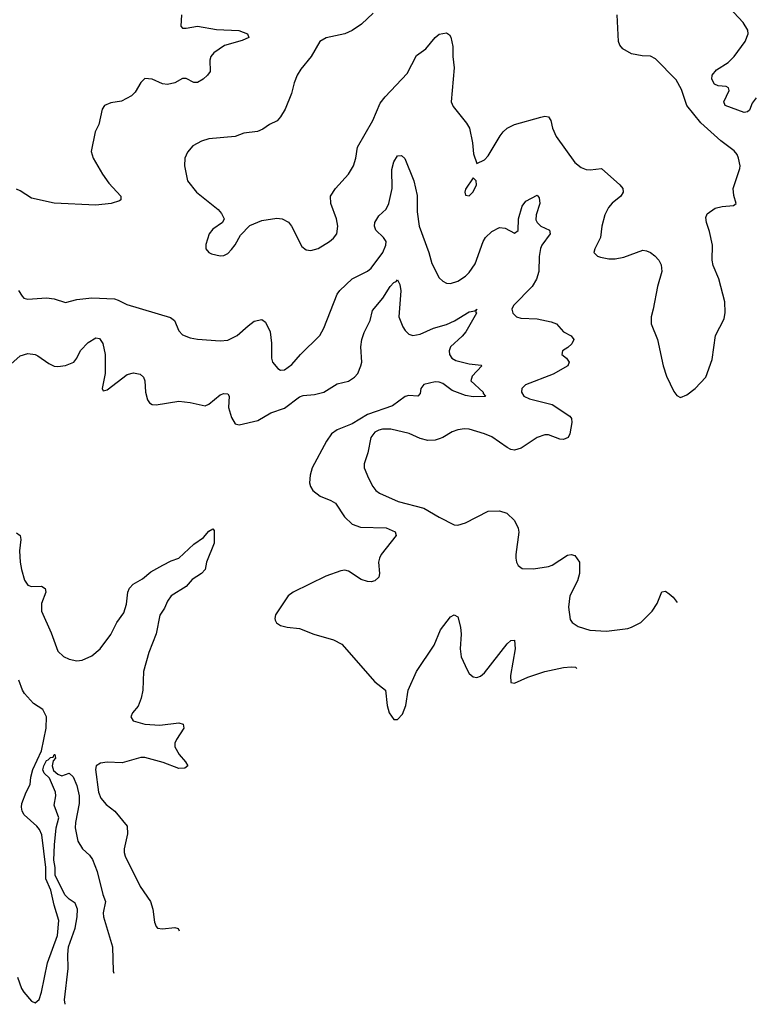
# Model space of a CAD drawing. Header units: inches. Extents: x 2001573 to 2220545, y 644482 to 846830.
# Tile 605 of 656: x 2160427 to 2164321, y 712446 to 717665. Entities that reach past the tile are written whole.
import ezdxf

# ---------------------------------------------------------------- set-up
doc = ezdxf.new("R2010")
doc.units = ezdxf.units.IN
doc.header["$MEASUREMENT"] = 0
doc.layers.add('C1761', color=7, linetype='Continuous')

msp = doc.modelspace()

# ---------------------------------------------------------------- linework, layer by layer
at = {"layer": 'C1761', "color": 5}
for points, elevation in [([(2164330, 717251.2), (2164310, 717221.6), (2164294.4, 717185.6), (2164284.2, 717175.8), (2164267.6, 717172.4), (2164167.1, 717210), (2164158.8, 717230), (2164186.8, 717290), (2164184, 717304), (2164171.1, 717311.1), (2164130, 717313.6), (2164110, 717323.2), (2164095.1, 717350), (2164098.2, 717370), (2164120.6, 717399.4), (2164182.2, 717437.8), (2164214.5, 717470), (2164272.5, 717550), (2164288.2, 717590), (2164286.3, 717610), (2164262, 717650), (2164186.9, 717730)], 240), ([(2161284.3, 717690), (2161280.5, 717630), (2161290, 717620.5), (2161310, 717619.5), (2161370, 717631.3), (2161470, 717612.9), (2161588.5, 717608.5), (2161634.8, 717590), (2161641, 717570), (2161606.2, 717553.8), (2161511.9, 717528.1), (2161455.8, 717490), (2161441.1, 717470), (2161434.6, 717450), (2161436.4, 717390), (2161422.4, 717370), (2161399.5, 717350), (2161370, 717332.8), (2161350, 717331.3), (2161310, 717352.7), (2161290, 717354), (2161250, 717329.6), (2161210, 717320.5), (2161184.2, 717324.2), (2161128.7, 717350), (2161090, 717353), (2161070, 717332.3), (2161039.4, 717280.6), (2161019.4, 717260.6), (2160967.1, 717232.9), (2160910, 717224.2), (2160877.3, 717210), (2160864, 717190), (2160846.8, 717110), (2160827.7, 717070), (2160806, 716966), (2160817.1, 716930), (2160865.8, 716845.8), (2160899.1, 716799.1), (2160963, 716730), (2160964, 716710), (2160956, 716704), (2160912, 716690), (2160830, 716682.2), (2160610, 716692.1), (2160490, 716718.3), (2160430, 716758.3), (2160410, 716766.9)], 240), ([(2162299.8, 717700.2), (2162239, 717641), (2162190, 717608.5), (2162150, 717589.8), (2162051.7, 717568.3), (2162017.3, 717550), (2161972.4, 717470), (2161917.5, 717402.5), (2161897.6, 717370), (2161881.3, 717330), (2161867.1, 717272.9), (2161833.4, 717190), (2161810, 717149.2), (2161792, 717128), (2161750.4, 717109.6), (2161715.1, 717084.9), (2161687.1, 717072.9), (2161616, 717064), (2161570, 717046.3), (2161430, 717032.8), (2161390, 717021.3), (2161344.5, 716995.5), (2161316.7, 716963.3), (2161303.1, 716930), (2161300.4, 716890), (2161317.1, 716810), (2161364.9, 716750), (2161479, 716659), (2161497.3, 716637.3), (2161510.7, 716610), (2161502.8, 716590), (2161450, 716555.1), (2161430.6, 716530), (2161413.7, 716473.7), (2161414, 716450), (2161430, 716430.8), (2161444.1, 716424.1), (2161490, 716414), (2161510, 716414.8), (2161530, 716426), (2161550, 716446.8), (2161570, 716471), (2161598, 716522), (2161646.7, 716573.3), (2161710, 716600.4), (2161790, 716613), (2161818, 716610), (2161852.1, 716592.1), (2161867.7, 716570), (2161923.1, 716463.1), (2161945.3, 716445.3), (2161970, 716442), (2162010, 716452.2), (2162070, 716488.4), (2162090, 716506), (2162107.3, 716530), (2162113.3, 716570), (2162105.6, 716610), (2162076.3, 716690), (2162074.7, 716730), (2162100.5, 716770), (2162170, 716846.4), (2162196.9, 716890), (2162208.2, 716930), (2162217.4, 716990), (2162298.5, 717130), (2162337.8, 717222.2), (2162363.5, 717256.5), (2162480.9, 717379.1), (2162530, 717474.9), (2162579.5, 717510), (2162629.5, 717570), (2162650, 717587.7), (2162690, 717594.8), (2162704.9, 717584.9), (2162712.7, 717572.7), (2162723.1, 717523.1), (2162722.3, 717470), (2162730.3, 717410), (2162713.7, 717230), (2162723.9, 717203.9), (2162795.9, 717115.9), (2162810.4, 717090), (2162827.9, 717012.1), (2162833.2, 716953.2), (2162850, 716902), (2162890, 716922.8), (2162910, 716944), (2162973.7, 717050), (2162989.1, 717070.9), (2163011.6, 717090), (2163050, 717110.2), (2163190, 717149), (2163210, 717152.9), (2163230, 717150.3), (2163243.1, 717130), (2163251.6, 717090), (2163270, 717044.9), (2163370, 716908.4), (2163402.2, 716882.2), (2163430, 716870.4), (2163451.6, 716868.4), (2163510, 716875.5), (2163608, 716790), (2163623.8, 716770), (2163626, 716750), (2163612.7, 716730), (2163566.8, 716693.2), (2163548.7, 716670), (2163528.5, 716630), (2163513, 716570), (2163505.5, 716510), (2163474.8, 716450), (2163471, 716430), (2163490, 716411), (2163505.8, 716405.8), (2163550, 716397.1), (2163583.3, 716396.7), (2163630, 716406.4), (2163730, 716443), (2163750, 716440.5), (2163770, 716430.7), (2163793.7, 716413.7), (2163814, 716390), (2163826.2, 716366.2), (2163830.5, 716330), (2163808, 716250), (2163785.5, 716130), (2163773.4, 716090), (2163773.2, 716053.2), (2163807.3, 715970), (2163837.3, 715830), (2163855.9, 715775.9), (2163894.4, 715694.4), (2163910, 715672), (2163930, 715662), (2163963.1, 715676.9), (2164008, 715710), (2164064, 715770), (2164096.6, 715863.4), (2164115.1, 715990), (2164161.5, 716078.5), (2164166.8, 716113.2), (2164163.7, 716170), (2164132.1, 716292.1), (2164102.5, 716362.5), (2164098, 716390), (2164099.5, 716470), (2164082.7, 716542.7), (2164066.6, 716590), (2164063.2, 716616.8), (2164070, 716636), (2164114, 716666), (2164150, 716675.5), (2164210, 716680.7), (2164224, 716690), (2164212.1, 716732.1), (2164209.3, 716769.3), (2164243.3, 716876.7), (2164245.1, 716890), (2164237.6, 716930), (2164229.6, 716950), (2164214, 716970), (2164143.3, 717023.3), (2164037.4, 717117.4), (2163963.5, 717210), (2163934.1, 717294.1), (2163906.6, 717346.6), (2163797.5, 717457.5), (2163770, 717471.5), (2163726.7, 717473.3), (2163670, 717483.5), (2163624, 717510), (2163608.5, 717530), (2163600.4, 717550), (2163594, 717690)], 260), ([(2160421.3, 716230), (2160439.9, 716199.9), (2160450, 716188.2), (2160470, 716183.1), (2160570, 716190.2), (2160610, 716184.9), (2160670, 716164.9), (2160730, 716181.5), (2160809.8, 716190.2), (2160930, 716184.7), (2160950, 716179), (2160995.1, 716155.1), (2161225.8, 716085.8), (2161247.7, 716070), (2161270, 716014.8), (2161290, 715994.9), (2161330, 715978.7), (2161370, 715972), (2161490, 715963), (2161530, 715965.5), (2161580.7, 715990), (2161637.4, 716042.6), (2161670, 716066.4), (2161710, 716076.3), (2161730, 716060.7), (2161754.3, 716010), (2161762.6, 715950), (2161761.6, 715870), (2161766.4, 715850), (2161795.2, 715815.2), (2161810, 715807.7), (2161830, 715808.2), (2161870, 715836.3), (2161915.6, 715890), (2162017.4, 715990), (2162038.3, 716030), (2162110.7, 716209.3), (2162124.4, 716230), (2162190, 716291.6), (2162270, 716331.5), (2162290, 716347.4), (2162351.3, 716430), (2162368, 716470), (2162368.7, 716490), (2162356, 716510), (2162314.7, 716550), (2162307.7, 716570), (2162308.7, 716590), (2162330, 716624.9), (2162370, 716660.5), (2162383.1, 716690), (2162400.8, 716770), (2162400.3, 716870), (2162410, 716910.8), (2162430, 716942.8), (2162450, 716944.9), (2162468.5, 716928.5), (2162516.9, 716810), (2162533.3, 716733.3), (2162534.4, 716645.6), (2162544.2, 716570), (2162595.8, 716430), (2162612.3, 716372.3), (2162650, 716297.3), (2162670, 716278), (2162690, 716268.2), (2162710, 716266.4), (2162750, 716278), (2162790, 716304.6), (2162810, 716325.3), (2162840.6, 716370), (2162883.1, 716490), (2162896.3, 716510), (2162930, 716542.4), (2162970, 716563.8), (2162999.9, 716559.9), (2163050, 716532.7), (2163070, 716547.7), (2163070.6, 716610), (2163090, 716675.8), (2163110, 716702.6), (2163170, 716734), (2163180.4, 716720.4), (2163184.4, 716690), (2163163.9, 716630), (2163163.4, 716603.4), (2163169.2, 716589.2), (2163190, 716570.2), (2163234.4, 716550), (2163239, 716530), (2163195, 716470), (2163188, 716452), (2163181.2, 716410), (2163178.2, 716330), (2163167.1, 716290), (2163143.2, 716250), (2163043.7, 716150), (2163035.8, 716130), (2163040.4, 716110), (2163060.7, 716090), (2163082.6, 716082.6), (2163170, 716078.5), (2163243.6, 716063.6), (2163272.8, 716052.8), (2163310.2, 716010.2), (2163349.2, 715989.2), (2163364.9, 715970), (2163353.7, 715946.3), (2163332.9, 715927.1), (2163304.4, 715910), (2163300.5, 715890), (2163324.9, 715870), (2163339.1, 715850), (2163333, 715830), (2163254.3, 715785.7), (2163107.3, 715730), (2163088.4, 715710), (2163087, 715690), (2163099.3, 715670), (2163130, 715654.6), (2163250, 715625), (2163342.8, 715562.8), (2163352, 715550), (2163352.8, 715530), (2163342.6, 715470), (2163334.4, 715450), (2163310, 715440.4), (2163290, 715441), (2163230, 715464.4), (2163210, 715465.1), (2163170, 715449.7), (2163085.7, 715394.3), (2163050, 715382.4), (2163030, 715385.8), (2163010, 715396.8), (2162930, 715453), (2162890, 715469.8), (2162810, 715493.6), (2162784.1, 715495.9), (2162749.4, 715490.6), (2162719.8, 715480.2), (2162670, 715449.7), (2162650, 715442.6), (2162630, 715436.4), (2162590, 715434.7), (2162550, 715444.1), (2162491.9, 715471.9), (2162393.6, 715493.6), (2162350, 715494.9), (2162330, 715489.8), (2162310, 715477.8), (2162287.5, 715450), (2162272, 715368), (2162253.8, 715310), (2162253.8, 715290), (2162275.4, 715235.4), (2162299.6, 715190), (2162314.9, 715170), (2162335, 715155), (2162433, 715110), (2162570, 715076.3), (2162650, 715027.2), (2162730, 714986.4), (2162750, 714984.9), (2162790, 714997.6), (2162910, 715058.9), (2162970, 715062), (2163008.8, 715048.8), (2163050.2, 715010.2), (2163068.5, 714970), (2163072.3, 714947.7), (2163056.3, 714830), (2163057.3, 714810), (2163060.7, 714790), (2163070, 714771.3), (2163090, 714756), (2163150, 714754), (2163230, 714766), (2163250, 714773), (2163330, 714826), (2163350, 714830.4), (2163370, 714824.9), (2163393.4, 714790), (2163394.9, 714730), (2163383.6, 714690), (2163342.8, 714610), (2163336.5, 714550), (2163345.4, 714485.4), (2163354.9, 714470), (2163387.4, 714447.4), (2163448.8, 714428.8), (2163536.6, 714423.4), (2163650, 714438.2), (2163670, 714444.8), (2163719.7, 714470), (2163778.9, 714530), (2163806, 714570), (2163830, 714632), (2163850, 714634.8), (2163870, 714620.7), (2163890, 714604), (2163911, 714576)], 240), ([(2160381.1, 715838.9), (2160430, 715882.2), (2160470, 715895), (2160509.4, 715889.4), (2160523.2, 715883.2), (2160581.7, 715841.7), (2160610, 715829), (2160630, 715826.7), (2160670, 715832.4), (2160713.5, 715850), (2160729.9, 715870.1), (2160749.2, 715910.8), (2160790, 715953.8), (2160830, 715977.6), (2160850, 715975.3), (2160868.5, 715948.5), (2160880.2, 715890), (2160879.6, 715790), (2160864, 715710), (2160870, 715698), (2160890, 715702.8), (2160996.6, 715783.4), (2161030, 715793.7), (2161066.6, 715786.6), (2161083, 715770), (2161090.3, 715750.3), (2161094.4, 715690), (2161103.8, 715650), (2161114.4, 715634.4), (2161130, 715625.5), (2161150, 715623.8), (2161270, 715642), (2161330, 715636.4), (2161410, 715618), (2161430, 715626), (2161490, 715676.5), (2161510, 715683.6), (2161530, 715681.6), (2161536.9, 715670), (2161534.3, 715610), (2161550, 715556.3), (2161570, 715523), (2161590, 715516.4), (2161690, 715539.6), (2161758.8, 715581.2), (2161830, 715605.3), (2161910, 715665.8), (2161930, 715672.2), (2161990, 715677.4), (2162038.7, 715690), (2162110, 715734.4), (2162170, 715749.3), (2162202, 715770), (2162219.2, 715790), (2162236.1, 715830), (2162239.8, 715850), (2162235.3, 715930), (2162240.9, 715970), (2162253.1, 716006.9), (2162284.2, 716070), (2162297.4, 716122.6), (2162352.1, 716187.9), (2162390, 716250.3), (2162410, 716272.4), (2162422.9, 716277.1), (2162430, 716286), (2162441.7, 716261.7), (2162448.1, 716228.1), (2162437, 716090), (2162457.3, 716037.3), (2162470, 716016.5), (2162490, 715997.4), (2162510, 715991.5), (2162550, 715997.6), (2162620.7, 716030), (2162690, 716048.5), (2162732.1, 716067.9), (2162810, 716115.8), (2162838.9, 716121.1), (2162850.3, 716130.3), (2162843.6, 716116.4), (2162847.7, 716110), (2162791.8, 716010), (2162772.9, 715987.1), (2162711.3, 715930), (2162703.9, 715910), (2162704.7, 715890), (2162718, 715870), (2162739.1, 715859.1), (2162810, 715841.1), (2162873.8, 715833.8), (2162877.3, 715830), (2162825.1, 715774.9), (2162819, 715750), (2162883.8, 715690), (2162883.8, 715683.8), (2162896, 715670), (2162893.2, 715666.8), (2162830, 715665.2), (2162790, 715672.8), (2162719.3, 715699.3), (2162670, 715736.8), (2162650, 715744), (2162630, 715745), (2162568.9, 715731.1), (2162553.8, 715710), (2162550, 715682.7), (2162537.3, 715670), (2162490, 715673.3), (2162470, 715666.8), (2162402.8, 715617.2), (2162270, 715572.2), (2162190, 715523.4), (2162110.3, 715490), (2162080.3, 715470), (2162053.1, 715430), (2161977.6, 715290), (2161966.2, 715250), (2161962.8, 715210), (2161967.9, 715190), (2161980.3, 715170), (2162019, 715139), (2162076.5, 715116.5), (2162101.3, 715101.3), (2162147.9, 715030), (2162188.9, 714990), (2162234.2, 714974.2), (2162370, 714970.9), (2162417.6, 714950), (2162422.6, 714930), (2162343.2, 714830), (2162333.4, 714810), (2162329.2, 714790), (2162334, 714730), (2162330, 714709.3), (2162310, 714689.6), (2162290, 714685.1), (2162270, 714686.6), (2162237.3, 714697.3), (2162170, 714742), (2162150, 714746.6), (2162130, 714743.7), (2162050, 714714.5), (2161876, 714630), (2161850.8, 714610), (2161782.8, 714510), (2161778.8, 714490), (2161781.4, 714481.4), (2161787.9, 714467.9), (2161810, 714454), (2161845.1, 714445.1), (2161910, 714437.6), (2161986.9, 714406.9), (2162090, 714377), (2162134.8, 714354.8), (2162310, 714155.5), (2162366.8, 714110), (2162375.5, 714030), (2162386, 713990), (2162410, 713956), (2162430, 713956), (2162456.1, 713983.9), (2162473.3, 714030), (2162485.6, 714110), (2162531.1, 714210), (2162624.7, 714350), (2162658.3, 714430), (2162710, 714499.3), (2162730, 714510.6), (2162750, 714498.8), (2162764.2, 714444.2), (2162767.8, 714407.8), (2162761.6, 714330), (2162767.7, 714287.7), (2162798.2, 714218.2), (2162810, 714199.3), (2162830, 714181.6), (2162850, 714177.6), (2162870, 714185.7), (2162890, 714203.1), (2163010, 714357), (2163030, 714374.4), (2163050, 714376), (2163053.2, 714330), (2163028.8, 714188.8), (2163030.7, 714150.7), (2163050, 714148), (2163120.7, 714179.3), (2163209.8, 714210.2), (2163310, 714230.3), (2163350, 714235.3), (2163372.8, 714232.8), (2163380.9, 714226.2)], 220), ([(2160410, 714944.9), (2160430.3, 714930.3), (2160433.7, 714910), (2160426, 714850), (2160430.2, 714790), (2160436.3, 714750), (2160453.1, 714693.1), (2160470, 714667.2), (2160490, 714660.8), (2160542.6, 714662.6), (2160562.6, 714650), (2160565, 714630), (2160542.7, 714570), (2160542.3, 714530), (2160594.5, 714414.5), (2160630, 714318), (2160659.7, 714290), (2160690, 714275.1), (2160730, 714265.7), (2160758.5, 714270), (2160810, 714292.5), (2160853.2, 714330), (2160910, 714405.4), (2160942.7, 714470), (2160978.7, 714521.3), (2160993.8, 714566.2), (2160999.9, 714630), (2161008.8, 714651.2), (2161027.8, 714672.2), (2161078.5, 714701.5), (2161122.5, 714737.5), (2161185.8, 714774.2), (2161230, 714797), (2161270, 714811.3), (2161350, 714885.3), (2161400.8, 714919.2), (2161430, 714952.9), (2161450, 714966.7), (2161458, 714958), (2161458.2, 714890), (2161417.8, 714790), (2161410.1, 714749.9), (2161391.5, 714730), (2161342.1, 714697.9), (2161310, 714659.9), (2161229.2, 714610.8), (2161210, 714581.7), (2161195.2, 714544.8), (2161170, 714508.4), (2161150.7, 714409.3), (2161111.6, 714310), (2161082.7, 714210), (2161080.2, 714110), (2161071.7, 714068.3), (2161054.4, 714025.6), (2161026, 713990), (2161017.1, 713970), (2161028.2, 713948.2), (2161090, 713930.2), (2161170, 713926), (2161270, 713936.9), (2161293.4, 713930), (2161297.6, 713910), (2161258.3, 713850), (2161248.9, 713830), (2161248.9, 713810), (2161271.6, 713770), (2161306.7, 713730), (2161318, 713710), (2161302, 713698), (2161270, 713695.3), (2161187.7, 713727.7), (2161090, 713753.4), (2161070, 713753.7), (2160970, 713726.3), (2160890, 713729.8), (2160855.5, 713724.5), (2160833.4, 713710), (2160828.7, 713690), (2160845.1, 713570), (2160857.7, 713537.7), (2160885.5, 713505.5), (2160931.6, 713470), (2160996.1, 713390), (2160999.3, 713350), (2160981.3, 713270), (2160980.8, 713250), (2160986.7, 713230), (2161065.2, 713070), (2161120.3, 712990), (2161133.1, 712950), (2161141.7, 712881.7), (2161150, 712858), (2161158, 712850), (2161184.8, 712844.8), (2161250, 712852.4), (2161266.6, 712846.6), (2161272.4, 712834.5)], 180), ([(2160415.1, 712590), (2160437.6, 712530), (2160450, 712509.1), (2160490, 712462.4), (2160510, 712453), (2160530, 712470.7), (2160542.8, 712510), (2160574.6, 712665.4), (2160627.1, 712810), (2160635.3, 712890), (2160610.3, 712970.3), (2160592.6, 713050), (2160565, 713110), (2160566.3, 713170), (2160543.9, 713343.9), (2160532, 713372), (2160518.3, 713390), (2160451, 713450), (2160439.8, 713470), (2160436.8, 713490), (2160438.2, 713510), (2160461.4, 713570), (2160482.9, 713610), (2160485.5, 713650), (2160496.9, 713690), (2160543.5, 713790), (2160567.8, 713910), (2160569.9, 713969.9), (2160550, 714008.6), (2160500.4, 714040.4), (2160453.6, 714093.6), (2160442.7, 714110), (2160422.9, 714162.9)], 180), ([(2160668.2, 712445.5), (2160664.7, 712470), (2160684.7, 712635.3), (2160681.7, 712710), (2160685.8, 712750), (2160721.6, 712850), (2160731.9, 712910), (2160733.2, 712950), (2160722, 712982), (2160690, 713002.6), (2160665.7, 713025.7), (2160615.4, 713130), (2160616, 713170), (2160608.7, 713210), (2160611, 713290), (2160619.7, 713380.3), (2160633.9, 713433.9), (2160610, 713502), (2160618.7, 713550), (2160617.2, 713570), (2160584.9, 713644.9), (2160556.8, 713670), (2160549.3, 713689.3), (2160554.5, 713710), (2160570, 713738.3), (2160579, 713741), (2160590, 713753.8), (2160604.8, 713755.2), (2160610.6, 713770.6), (2160614, 713770), (2160617.3, 713750), (2160603.9, 713736.1), (2160598.9, 713710), (2160605.7, 713685.7), (2160630, 713664.9), (2160650, 713656), (2160690, 713671), (2160710, 713650.8), (2160730, 713604.9), (2160741.8, 713550), (2160743.2, 713510), (2160723.2, 713410), (2160721.6, 713381.6), (2160735.3, 713310), (2160759.3, 713270), (2160796.9, 713236.9), (2160813.9, 713213.9), (2160838, 713150), (2160868.3, 713028.3), (2160882.6, 712990), (2160869.2, 712930), (2160871.5, 712910), (2160919.3, 712750), (2160921.9, 712621.9), (2160925.6, 712611.2)], 160)]:
    msp.add_lwpolyline(points, dxfattribs=dict(at, elevation=elevation))
at = {"layer": 'C1761', "color": 5, "elevation": 260}
msp.add_lwpolyline([(2162830, 716826), (2162790, 716766), (2162786.8, 716750), (2162790, 716734), (2162810, 716732), (2162830, 716752), (2162848, 716790), (2162846, 716810)], close=True, dxfattribs=at)

doc.saveas('drawing.dxf')
